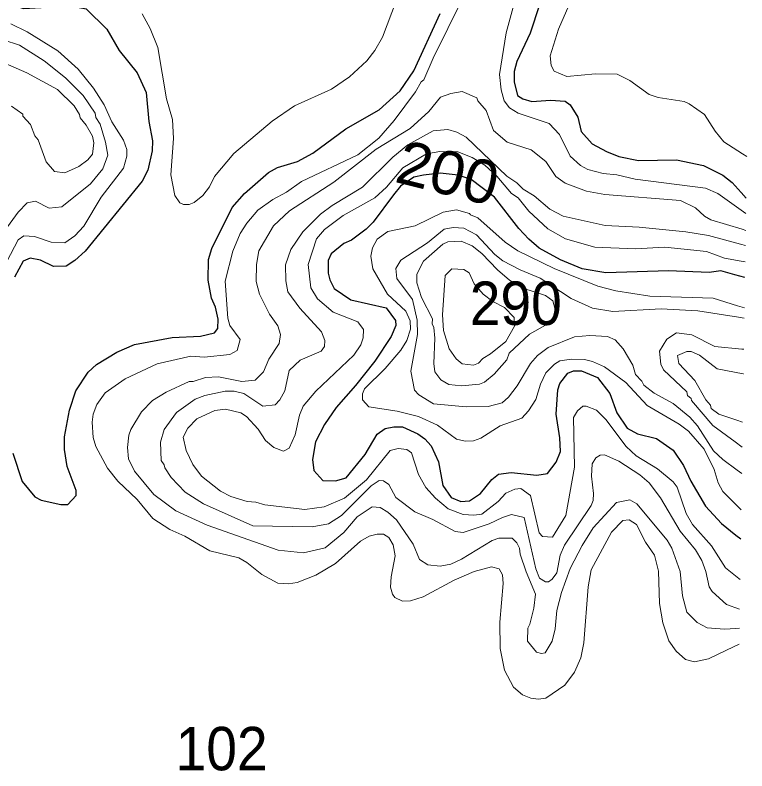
# Model space of a CAD drawing. Extents: x 673.3 to 698.5, y 6984.3 to 7012.3.
# Drawn here: x 696.909 to 698.257, y 6997.882 to 6999.275 of the extents above; entities that cross this region are included whole.
import ezdxf
from ezdxf.enums import TextEntityAlignment as Align

# ---------------------------------------------------------------- set-up
doc = ezdxf.new("R2010")
doc.units = 0
doc.header["$LTSCALE"] = 0.032
doc.layers.add('1', color=7, linetype='Continuous', lineweight=25)
doc.layers.add('2', color=7, linetype='Continuous', lineweight=13)
doc.layers.add('21', color=7, linetype='Continuous')
doc.layers.add('61', color=7, linetype='Continuous')

msp = doc.modelspace()

# ---------------------------------------------------------------- linework, layer by layer
at = {"layer": '1'}
for points in [[(696.8546, 6999.311), (696.9246, 6999.2874), (697.0108, 6999.2923), (697.0397, 6999.2865), (697.0778, 6999.2493), (697.101, 6999.2097), (697.134, 6999.1687), (697.1506, 6999.1323), (697.1554, 6999.0791), (697.1619, 6999.0433), (697.1618, 6999.0248), (697.1538, 6998.9895), (697.1434, 6998.9692), (697.0379, 6998.84), (697.0192, 6998.8229), (697.0031, 6998.8125), (696.9798, 6998.8118), (696.9558, 6998.8231), (696.9367, 6998.8271), (696.9237, 6998.8212), (696.908, 6998.7918)], [(697.8753, 6999.2938), (697.858, 6999.2414), (697.8335, 6999.1893), (697.8282, 6999.1708), (697.8281, 6999.1518), (697.8348, 6999.1268), (697.8441, 6999.1205), (697.8611, 6999.1156), (697.8953, 6999.1179), (697.9222, 6999.1163), (697.9317, 6999.1094), (697.9457, 6999.0869), (697.9518, 6999.0604), (697.972, 6999.0376), (697.9985, 6999.0233), (698.0213, 6999.0145), (698.0572, 6999.0071), (698.1272, 6999.008), (698.1771, 6998.9975), (698.213, 6998.9797), (698.2301, 6998.9666), (698.2467, 6998.9478), (698.2558, 6998.9375)], [(696.9046, 6998.4677), (696.9218, 6998.4157), (696.9455, 6998.3873), (696.9568, 6998.3812), (696.993, 6998.3729), (697.0063, 6998.3729), (697.0216, 6998.3897), (697.0218, 6998.3988), (697.0048, 6998.4433), (697.0001, 6998.4744), (697.0001, 6998.4978), (697.0091, 6998.5469), (697.0212, 6998.5824), (697.0435, 6998.6169), (697.059, 6998.6311), (697.0962, 6998.6539), (697.1288, 6998.6677), (697.1982, 6998.6806), (697.2503, 6998.683), (697.2763, 6998.6894), (697.2824, 6998.6972), (697.2832, 6998.7148), (697.2784, 6998.7365), (697.271, 6998.7534), (697.2649, 6998.7866), (697.2653, 6998.8244), (697.2713, 6998.845), (697.3088, 6998.9205), (697.3316, 6998.9464), (697.3757, 6998.9846), (697.3924, 6998.9941), (697.4295, 6999.0053), (697.4572, 6999.0206), (697.5184, 6999.0654), (697.5798, 6999.1002), (697.6185, 6999.1356), (697.6434, 6999.172), (697.6922, 6999.2778)], [(698.2535, 6998.7912), (698.2351, 6998.7963), (698.2093, 6998.8034), (698.1875, 6998.8004), (698.113, 6998.8036), (697.9974, 6998.8003), (697.9536, 6998.8071), (697.914, 6998.8237), (697.8747, 6998.8454), (697.8552, 6998.862), (697.8368, 6998.882), (697.7924, 6998.9394), (697.7489, 6998.9719), (697.725, 6998.9797), (697.6922, 6998.9839), (697.6616, 6998.9802), (697.6437, 6998.9761), (697.619, 6998.9595), (697.6058, 6998.9436), (697.5684, 6998.8934), (697.5558, 6998.8807), (697.5286, 6998.86), (697.5146, 6998.854), (697.4914, 6998.835), (697.4859, 6998.8226), (697.4857, 6998.7994), (697.4887, 6998.7873), (697.4971, 6998.7713), (697.5273, 6998.75), (697.5924, 6998.7352), (697.6099, 6998.7119), (697.6106, 6998.7027), (697.6021, 6998.6824), (697.5715, 6998.6374), (697.5361, 6998.5921), (697.5002, 6998.5521), (697.4791, 6998.5204), (697.4627, 6998.4883), (697.4568, 6998.4563), (697.4595, 6998.4357), (697.476, 6998.4176), (697.4991, 6998.4167), (697.5187, 6998.4223), (697.554, 6998.465), (697.5762, 6998.5028), (697.5906, 6998.5129), (697.607, 6998.5161), (697.6226, 6998.516), (697.6511, 6998.5033), (697.6641, 6998.4943), (697.6755, 6998.4814), (697.6889, 6998.4515), (697.697, 6998.4079), (697.7126, 6998.3858), (697.7301, 6998.3786), (697.7464, 6998.38), (697.7664, 6998.3935), (697.7871, 6998.419), (697.7998, 6998.429), (697.823, 6998.4323), (697.8699, 6998.4274), (697.8897, 6998.4299), (697.9058, 6998.4512), (697.9135, 6998.4707), (697.9127, 6998.496), (697.9055, 6998.5394), (697.9088, 6998.5844), (697.9125, 6998.5961), (697.9274, 6998.6154), (697.938, 6998.6195), (697.9526, 6998.6195), (697.982, 6998.607), (698.0049, 6998.5774), (698.0178, 6998.5422), (698.0363, 6998.5139), (698.0553, 6998.5031), (698.0906, 6998.495), (698.121, 6998.4731), (698.1401, 6998.4449), (698.1537, 6998.4162), (698.1811, 6998.3697), (698.2105, 6998.338), (698.2369, 6998.3167), (698.2458, 6998.3095)]]:
    msp.add_lwpolyline(points, dxfattribs=at)
at = {"layer": '2'}
for points in [[(697.6307, 6999.3535), (697.5856, 6999.2342), (697.5718, 6999.2096), (697.5572, 6999.1907), (697.5252, 6999.1613), (697.492, 6999.1387), (697.4239, 6999.1077), (697.3823, 6999.0794), (697.3121, 6999.0198), (697.2766, 6998.9776), (697.2669, 6998.9584), (697.2546, 6998.9428), (697.239, 6998.9297), (697.2295, 6998.9258), (697.2193, 6998.9258), (697.2126, 6998.9288), (697.2031, 6998.9427), (697.196, 6998.9807), (697.2009, 6999.0473), (697.1992, 6999.0827), (697.188, 6999.1209), (697.1717, 6999.2154), (697.1577, 6999.2501), (697.1433, 6999.2773)], [(698.2554, 6998.9092), (698.2424, 6998.9184), (698.2036, 6998.9459), (698.1806, 6998.9558), (698.0513, 6998.9728), (698.0173, 6998.9804), (697.9923, 6998.9831), (697.9643, 6998.9907), (697.9508, 6998.9975), (697.9318, 6999.015), (697.9121, 6999.055), (697.893, 6999.075), (697.836, 6999.0942), (697.8196, 6999.1043), (697.8102, 6999.1172), (697.8045, 6999.1373), (697.8012, 6999.1654), (697.8134, 6999.242), (697.834, 6999.3175)], [(697.7333, 6999.3053), (697.6789, 6999.1959), (697.6618, 6999.1555), (697.6569, 6999.1519), (697.6469, 6999.1337), (697.6075, 6999.0808), (697.5788, 6999.0479), (697.5403, 6999.0176), (697.4369, 6998.9683), (697.4088, 6998.9487), (697.384, 6998.9354), (697.3561, 6998.9155), (697.3357, 6998.8913), (697.3238, 6998.8726), (697.31, 6998.8398), (697.2963, 6998.7846), (697.3007, 6998.7165), (697.3044, 6998.7027), (697.3238, 6998.6772), (697.318, 6998.6568), (697.3049, 6998.6497), (697.2575, 6998.6448), (697.2325, 6998.6463), (697.1708, 6998.6325), (697.1115, 6998.6048), (697.0749, 6998.5789), (697.0598, 6998.5571), (697.0531, 6998.5398), (697.0511, 6998.5251), (697.0526, 6998.4967), (697.0575, 6998.48), (697.079, 6998.4402), (697.098, 6998.4162), (697.134, 6998.382), (697.163, 6998.3472), (697.1942, 6998.3269), (697.2216, 6998.3148), (697.2675, 6998.2878), (697.3212, 6998.2747), (697.3359, 6998.2664), (697.3635, 6998.2438), (697.3931, 6998.2282), (697.4129, 6998.227), (697.4289, 6998.2292), (697.463, 6998.2427), (697.499, 6998.2642), (697.5451, 6998.3055), (697.561, 6998.3145), (697.5758, 6998.3182), (697.5876, 6998.3182), (697.5973, 6998.3125), (697.6057, 6998.2986), (697.6089, 6998.2785), (697.6016, 6998.24), (697.6005, 6998.2209), (697.604, 6998.2077), (697.6083, 6998.2017), (697.6229, 6998.1952), (697.6372, 6998.1956), (697.6606, 6998.2031), (697.718, 6998.2335), (697.7547, 6998.2497), (697.7865, 6998.2579), (697.8008, 6998.2547), (697.8068, 6998.2433), (697.8084, 6998.2276), (697.8019, 6998.1563), (697.8028, 6998.1079), (697.8108, 6998.0676), (697.8274, 6998.0362), (697.8436, 6998.0222), (697.8588, 6998.0161), (697.8726, 6998.0145), (697.8865, 6998.0161), (697.9217, 6998.0404)], [(698.2571, 6999.0141), (698.2493, 6999.0191), (698.2145, 6999.0417), (698.1986, 6999.0609), (698.179, 6999.0917), (698.1508, 6999.1117), (698.1413, 6999.1155), (698.0937, 6999.1234), (698.0773, 6999.1289), (698.0417, 6999.1544), (698.0183, 6999.1659), (697.9781, 6999.1667), (697.9254, 6999.1618), (697.9023, 6999.1716), (697.8966, 6999.1821), (697.8949, 6999.1996), (697.91, 6999.2492), (697.9331, 6999.3023)], [(696.879, 6998.7936), (696.9148, 6998.8607), (696.925, 6998.8679), (696.9447, 6998.867), (696.9757, 6998.8565), (697.0006, 6998.855), (697.0193, 6998.868), (697.0356, 6998.8861), (697.0678, 6998.9394), (697.1089, 6998.9926), (697.1147, 6999.0153), (697.1146, 6999.0272), (697.1089, 6999.0446), (697.0873, 6999.0782), (697.0733, 6999.1096), (697.0537, 6999.1405), (697.0254, 6999.1754), (696.9876, 6999.2091), (696.9312, 6999.2443), (696.9011, 6999.2586)], [(696.8871, 6999.2296), (696.9171, 6999.2195), (696.9623, 6999.1904), (697.002, 6999.1596), (697.0342, 6999.1267), (697.0565, 6999.094), (697.0577, 6999.0862), (697.0657, 6999.0739), (697.0757, 6999.0409), (697.0796, 6999.0169), (697.0709, 6998.9915), (697.0479, 6998.964), (696.9953, 6998.9217), (696.9717, 6998.9194), (696.9468, 6998.9321), (696.9311, 6998.9287), (696.9145, 6998.912), (696.8668, 6998.8466)], [(696.9025, 6999.1072), (696.9231, 6999.0927), (696.9235, 6999.0885), (696.9372, 6999.0736), (696.9454, 6999.0527), (696.9516, 6999.0454), (696.9663, 6999.0043), (696.9814, 6998.9868), (697.0008, 6998.9845), (697.0264, 6998.9961), (697.0427, 6999.0084), (697.0515, 6999.0186), (697.0543, 6999.0396), (697.0516, 6999.0517), (697.0397, 6999.0723), (697.0287, 6999.0858), (697.0279, 6999.0918), (697.0179, 6999.1079), (696.9869, 6999.1381), (696.9309, 6999.1683), (696.8807, 6999.1902)], [(698.2432, 6998.1453), (698.2368, 6998.1448), (698.2156, 6998.1433), (698.1842, 6998.1455), (698.1657, 6998.1557), (698.1467, 6998.1748), (698.1383, 6998.2045), (698.1342, 6998.2498), (698.1186, 6998.2924), (698.1105, 6998.3076), (698.0544, 6998.3743), (698.0414, 6998.3817), (698.0168, 6998.377), (697.9742, 6998.3302), (697.9535, 6998.2978), (697.9317, 6998.2553), (697.9156, 6998.2112), (697.907, 6998.1779), (697.9038, 6998.1442), (697.8981, 6998.1213), (697.8853, 6998.0996), (697.8786, 6998.0984), (697.8697, 6998.1008), (697.8531, 6998.1213), (697.8533, 6998.1452), (697.8574, 6998.1524), (697.8648, 6998.182), (697.8679, 6998.208), (697.8502, 6998.2492), (697.8396, 6998.2818), (697.8385, 6998.2924), (697.8334, 6998.3024), (697.8249, 6998.3111), (697.8001, 6998.3109), (697.7879, 6998.3067), (697.7314, 6998.2722), (697.7115, 6998.2631), (697.6922, 6998.2596), (697.6693, 6998.2616), (697.654, 6998.2716), (697.6425, 6998.3001), (697.6119, 6998.3446), (697.5957, 6998.3591), (697.5816, 6998.3676), (697.5671, 6998.3688), (697.5394, 6998.3504), (697.5143, 6998.3212), (697.4803, 6998.293), (697.4402, 6998.284), (697.3934, 6998.289), (697.2626, 6998.3351), (697.2053, 6998.3612), (697.1646, 6998.3912), (697.1291, 6998.4345), (697.1181, 6998.4574), (697.1163, 6998.4781), (697.1188, 6998.5006), (697.1225, 6998.5115), (697.1419, 6998.5436), (697.1623, 6998.5645), (697.1874, 6998.5798), (697.2295, 6998.5998), (697.2373, 6998.6), (697.2598, 6998.6072), (697.2835, 6998.6081), (697.3266, 6998.6), (697.3514, 6998.6024), (697.3669, 6998.6178), (697.3762, 6998.641), (697.3957, 6998.6697), (697.398, 6998.6861), (697.3929, 6998.7023), (697.3774, 6998.7237), (697.3592, 6998.7606), (697.3533, 6998.7838), (697.3538, 6998.8156), (697.3581, 6998.8408), (697.3852, 6998.8868), (697.4144, 6998.9142), (697.4959, 6998.9672), (697.5742, 6999.028), (697.6367, 6999.0658), (697.6713, 6999.0972), (697.6929, 6999.1236), (697.7118, 6999.1307), (697.7324, 6999.1342), (697.7597, 6999.1225), (697.7613, 6999.1172), (697.7767, 6999.0992), (697.7906, 6999.0626), (697.8154, 6999.0407), (697.8598, 6999.0267), (697.8869, 6999.0052), (697.9051, 6998.9774), (697.9221, 6998.965), (697.9618, 6998.9503), (697.9953, 6998.9444), (698.1349, 6998.933), (698.1627, 6998.9199), (698.1788, 6998.9047)], [(698.2544, 6998.8503), (698.2454, 6998.8527), (698.1861, 6998.8686), (698.1446, 6998.8753), (698.0588, 6998.8841), (697.996, 6998.8875), (697.9187, 6998.9044), (697.8943, 6998.9174), (697.8653, 6998.9422), (697.8452, 6998.9543), (697.8335, 6998.9658), (697.8151, 6998.9784), (697.74, 6999.0503), (697.7225, 6999.0595), (697.7065, 6999.0642), (697.6793, 6999.0618), (697.6323, 6999.036), (697.6046, 6999.0132), (697.5489, 6998.9576), (697.4931, 6998.924), (697.4717, 6998.908), (697.4393, 6998.8754), (697.4169, 6998.843), (697.4071, 6998.815), (697.4079, 6998.7854), (697.4117, 6998.7652), (697.4338, 6998.7351), (697.4737, 6998.6912), (697.4793, 6998.6756), (697.4787, 6998.664), (697.4728, 6998.6554), (697.4339, 6998.639), (697.4136, 6998.6201), (697.4058, 6998.5828), (697.3969, 6998.5661), (697.3879, 6998.5568), (697.3654, 6998.5543), (697.3301, 6998.5775), (697.3125, 6998.582), (697.2963, 6998.582), (697.2588, 6998.5739), (697.2407, 6998.5673), (697.2063, 6998.5425), (697.1839, 6998.5112), (697.1766, 6998.4882), (697.1782, 6998.4543), (697.1837, 6998.4462), (697.1846, 6998.4404), (697.1965, 6998.4229), (697.2224, 6998.396), (697.2558, 6998.3743), (697.3471, 6998.3337), (697.4565, 6998.3321), (697.4862, 6998.3373), (697.5106, 6998.3527), (697.5651, 6998.4077), (697.5797, 6998.4174), (697.5878, 6998.4166), (697.5974, 6998.4101), (697.6106, 6998.3859), (697.6453, 6998.3594), (697.6785, 6998.3453), (697.7195, 6998.3236), (697.7346, 6998.3216), (697.7822, 6998.3372), (697.8066, 6998.3494), (697.8234, 6998.3547), (697.8468, 6998.3494), (697.8685, 6998.2546), (697.8752, 6998.2371), (697.8862, 6998.2303), (697.8915, 6998.2304), (697.8983, 6998.2353), (697.9067, 6998.247), (697.9133, 6998.2798), (697.9213, 6998.2981), (697.9702, 6998.3714), (697.9738, 6998.3802), (697.9747, 6998.3931), (697.9706, 6998.4251), (697.9721, 6998.4482), (697.9791, 6998.4593), (697.9866, 6998.4638), (697.995, 6998.4646), (698.0213, 6998.4532), (698.0599, 6998.4275), (698.0768, 6998.413), (698.0978, 6998.3855), (698.134, 6998.3239), (698.1623, 6998.2895), (698.174, 6998.2696), (698.1815, 6998.2496), (698.1876, 6998.2215), (698.1931, 6998.2128), (698.2193, 6998.1885), (698.2438, 6998.1802)], [(698.2446, 6998.2346), (698.242, 6998.2367), (698.2177, 6998.2561), (698.1922, 6998.2968), (698.157, 6998.3361), (698.1454, 6998.3563), (698.1284, 6998.4048), (698.1213, 6998.415), (698.0927, 6998.4387), (698.0531, 6998.4628), (698.0345, 6998.4799), (697.997, 6998.5295), (697.9798, 6998.5468), (697.9608, 6998.5543), (697.9547, 6998.554), (697.9448, 6998.5457), (697.938, 6998.5337), (697.9396, 6998.4418), (697.9235, 6998.353), (697.899, 6998.3128), (697.8808, 6998.314), (697.8746, 6998.3206), (697.8582, 6998.3894), (697.8409, 6998.4027), (697.8298, 6998.4013), (697.8133, 6998.3938), (697.799, 6998.3788), (697.7686, 6998.3555), (697.7542, 6998.3533), (697.7345, 6998.3548), (697.7071, 6998.365), (697.6834, 6998.3846), (697.6659, 6998.4045), (697.6524, 6998.4284), (697.6393, 6998.4683), (697.6306, 6998.4745), (697.6149, 6998.4761), (697.5999, 6998.4728), (697.5565, 6998.4188), (697.5156, 6998.3846), (697.4781, 6998.3685), (697.4426, 6998.3639), (697.3689, 6998.3726), (697.3522, 6998.3775), (697.3367, 6998.3789), (697.3066, 6998.388), (697.2871, 6998.3977), (697.2527, 6998.4253), (697.2363, 6998.4468), (697.2239, 6998.4723), (697.2189, 6998.4971), (697.227, 6998.5137), (697.2438, 6998.531), (697.2767, 6998.5462), (697.2965, 6998.5486), (697.3246, 6998.5417), (697.3351, 6998.535), (697.3567, 6998.5118), (697.3704, 6998.4912), (697.3858, 6998.4779), (697.4033, 6998.4714), (697.4141, 6998.4769), (697.4251, 6998.5012), (697.433, 6998.5378), (697.4396, 6998.5544), (697.4632, 6998.582), (697.5329, 6998.6485), (697.546, 6998.6671), (697.5504, 6998.6804), (697.551, 6998.6953), (697.5402, 6998.71), (697.4952, 6998.7278), (697.466, 6998.7518), (697.4536, 6998.7724), (697.4486, 6998.8153), (697.4642, 6998.8625), (697.4787, 6998.88), (697.5134, 6998.9057), (697.572, 6998.9383), (697.5933, 6998.9581), (697.6231, 6998.9935), (697.6668, 6999.0194), (697.6914, 6999.0234), (697.7247, 6999.0228), (697.751, 6999.0127), (697.7744, 6998.9982), (697.7966, 6998.9781), (697.8233, 6998.9463), (697.836, 6998.938), (697.8553, 6998.9139), (697.8902, 6998.8808), (697.9231, 6998.8626), (697.9769, 6998.8476), (698.051, 6998.8443), (698.1057, 6998.8475), (698.1829, 6998.8393), (698.2159, 6998.8273), (698.2467, 6998.8216), (698.254, 6998.8203)], [(698.2526, 6998.7352), (698.2399, 6998.7391), (698.1947, 6998.7531), (698.0784, 6998.7567), (698.0155, 6998.7667), (697.9823, 6998.7752), (697.9019, 6998.8078), (697.8351, 6998.8407), (697.8118, 6998.8567), (697.7612, 6998.9015), (697.7477, 6998.9069), (697.7461, 6998.9096), (697.7219, 6998.916), (697.6976, 6998.9116), (697.6462, 6998.8866), (697.5958, 6998.8763), (697.5763, 6998.862), (697.5674, 6998.8463), (697.5641, 6998.8308), (697.5682, 6998.8071), (697.595, 6998.7607), (697.6286, 6998.7292), (697.6365, 6998.7116), (697.6374, 6998.6963), (697.6304, 6998.6755), (697.6194, 6998.6574), (697.591, 6998.6236), (697.5528, 6998.5861), (697.5488, 6998.5772), (697.5487, 6998.5662), (697.5604, 6998.5531), (697.6128, 6998.5453), (697.6524, 6998.535), (697.6869, 6998.5195), (697.722, 6998.4937), (697.738, 6998.4896), (697.7534, 6998.4904), (697.7668, 6998.4956), (697.8023, 6998.5183), (697.8425, 6998.5323), (697.8551, 6998.5457), (697.8684, 6998.5668), (697.8771, 6998.5946), (697.8869, 6998.6155), (697.9024, 6998.6319), (697.9125, 6998.6376), (697.9341, 6998.6406), (697.9577, 6998.64), (697.9724, 6998.6366), (697.9948, 6998.627), (698.0344, 6998.5979), (698.0735, 6998.5557), (698.1321, 6998.5213), (698.1495, 6998.5081), (698.1785, 6998.4748), (698.1968, 6998.4374), (698.2043, 6998.4127), (698.2129, 6998.3969), (698.2435, 6998.3663), (698.2467, 6998.3631)], [(698.1788, 6998.9047), (698.191, 6998.8978), (698.2483, 6998.8802), (698.2549, 6998.8782)], [(698.2478, 6998.4301), (698.2393, 6998.4363), (698.2125, 6998.4559), (698.1955, 6998.472), (698.1662, 6998.5183), (698.1519, 6998.5342), (698.1212, 6998.5592), (698.0865, 6998.5784), (698.0673, 6998.5929), (698.0634, 6998.6006), (698.0521, 6998.6125), (698.047, 6998.6296), (698.0293, 6998.66), (698.0143, 6998.6766), (698.0002, 6998.6828), (697.968, 6998.6847), (697.9394, 6998.6822), (697.8911, 6998.6626), (697.8711, 6998.6479), (697.8582, 6998.6327), (697.8337, 6998.5919), (697.818, 6998.5706), (697.8063, 6998.5603), (697.7806, 6998.5536), (697.7399, 6998.5528), (697.68, 6998.5583), (697.6525, 6998.5751), (697.645, 6998.5836), (697.6383, 6998.6189), (697.6505, 6998.6863), (697.6496, 6998.7127), (697.6409, 6998.7508), (697.6123, 6998.7898), (697.6106, 6998.8077), (697.6197, 6998.8231), (697.669, 6998.8555), (697.6997, 6998.8806), (697.7159, 6998.8833), (697.7354, 6998.8826), (697.759, 6998.8701), (697.7929, 6998.8337), (697.8073, 6998.8223), (697.8395, 6998.8056), (697.8764, 6998.7904), (697.9337, 6998.7527), (697.9728, 6998.735), (698.01, 6998.7286), (698.0992, 6998.7335), (698.1666, 6998.7302), (698.2418, 6998.7181), (698.2523, 6998.7164)], [(698.2514, 6998.6592), (698.2476, 6998.6596), (698.1982, 6998.6643), (698.1556, 6998.686), (698.1276, 6998.6895), (698.1095, 6998.6778), (698.096, 6998.6558), (698.0983, 6998.6316), (698.1036, 6998.6211), (698.1467, 6998.5809), (698.1476, 6998.5737), (698.1544, 6998.5684), (698.1548, 6998.565), (698.1942, 6998.5189), (698.2353, 6998.4885), (698.2485, 6998.4787)], [(698.2493, 6998.5251), (698.2384, 6998.5287), (698.2054, 6998.5396), (698.1916, 6998.55), (698.1901, 6998.5564), (698.1817, 6998.5658), (698.1611, 6998.6016), (698.1316, 6998.6332), (698.1294, 6998.6477), (698.1466, 6998.6553), (698.1546, 6998.6553), (698.1699, 6998.6484), (698.2026, 6998.6231), (698.25, 6998.6139), (698.2507, 6998.6138)], [(697.9217, 6998.0404), (697.9396, 6998.0641), (697.9515, 6998.0908), (697.9568, 6998.1182), (697.9649, 6998.2211), (697.9705, 6998.2527), (698.0074, 6998.3223), (698.0285, 6998.3436), (698.0403, 6998.345), (698.0535, 6998.3361), (698.0706, 6998.3038), (698.0869, 6998.2794), (698.0943, 6998.2501), (698.096, 6998.1906), (698.1021, 6998.1551), (698.1136, 6998.1217), (698.1268, 6998.1025), (698.144, 6998.0873), (698.1605, 6998.0829), (698.1865, 6998.0889), (698.2337, 6998.1114), (698.2427, 6998.1157)]]:
    msp.add_lwpolyline(points, dxfattribs=at)
for points in [[(697.7915, 6998.6133), (697.8146, 6998.6399), (697.8191, 6998.6522), (697.8565, 6998.6871), (697.8903, 6998.7058), (697.8994, 6998.7138), (697.9042, 6998.7327), (697.8995, 6998.7483), (697.8861, 6998.7585), (697.8441, 6998.7716), (697.8196, 6998.7864), (697.7979, 6998.8053), (697.7689, 6998.8358), (697.751, 6998.8499), (697.7305, 6998.8582), (697.7065, 6998.8572), (697.6967, 6998.8529), (697.6611, 6998.8215), (697.6489, 6998.7978), (697.6489, 6998.7817), (697.6574, 6998.7545), (697.6781, 6998.7154), (697.6774, 6998.7061), (697.6806, 6998.6995), (697.6822, 6998.6798), (697.6806, 6998.6332), (697.6822, 6998.6174), (697.6935, 6998.6027), (697.7081, 6998.5944), (697.7311, 6998.5918), (697.7647, 6998.5951), (697.7738, 6998.5986)], [(697.7707, 6998.6424), (697.7848, 6998.6505), (697.8129, 6998.6736), (697.8289, 6998.7018), (697.8283, 6998.7174), (697.8105, 6998.7363), (697.7893, 6998.747), (697.7713, 6998.7609), (697.7549, 6998.7797), (697.7454, 6998.8003), (697.7356, 6998.806), (697.7135, 6998.8076), (697.7012, 6998.7949), (697.6962, 6998.7227), (697.6983, 6998.6938), (697.7084, 6998.66), (697.7217, 6998.6413), (697.7323, 6998.6322), (697.7536, 6998.6301), (697.7626, 6998.6338)]]:
    msp.add_lwpolyline(points, close=True, dxfattribs=at)

# ---------------------------------------------------------------- texts
at = {"layer": '21', "width": 0.95}
for s, p in [('290', (697.7466, 6998.704)), ('102', (697.2047, 6997.8833))]:
    msp.add_text(s, height=0.08, dxfattribs=at).set_placement(p)
at = {"layer": '61', "width": 1.05}
msp.add_text('200', height=0.08, rotation=345.964, dxfattribs=at).set_placement((697.6967, 6998.9455), align=Align.CENTER)

doc.saveas('drawing.dxf')
